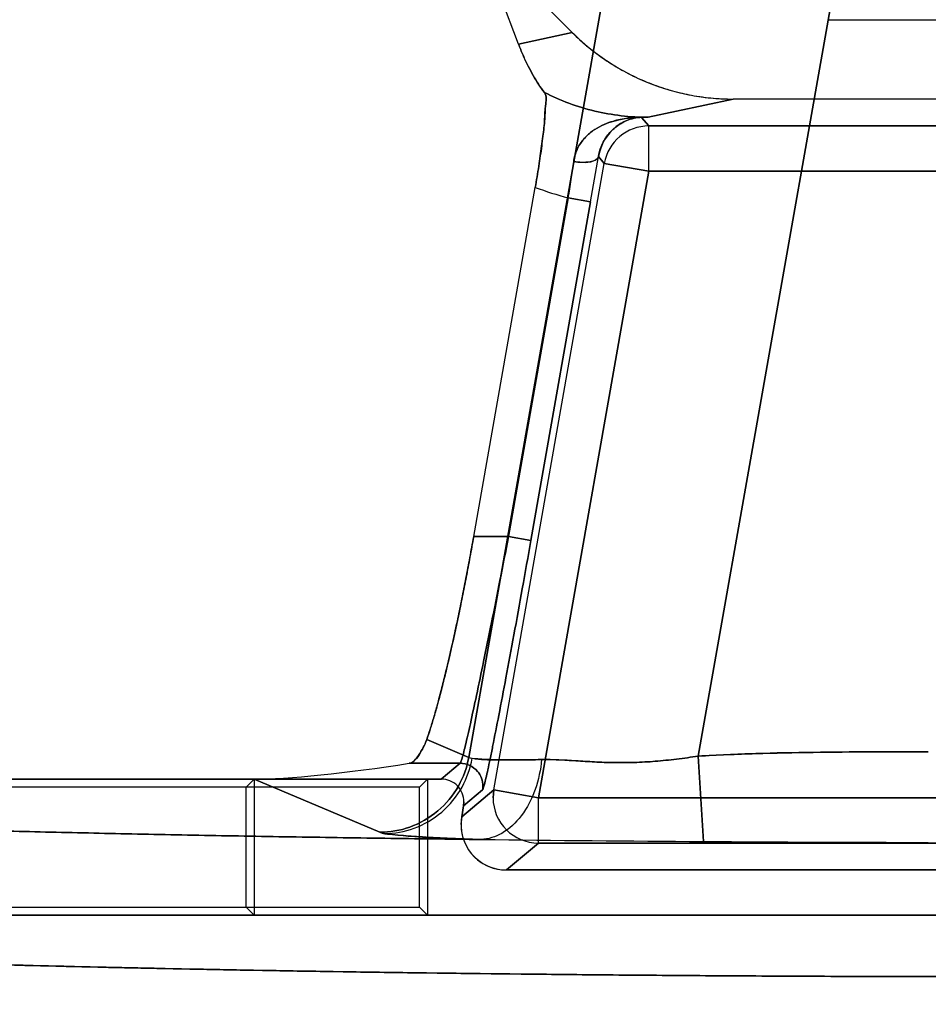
# Model space of a CAD drawing. Header units: millimetres. Extents: x 0 to 297, y 0 to 210.
# Tile 422 of 438: x 242.277 to 242.397, y 159.627 to 159.757. Entities that reach past the tile are written whole.
import ezdxf

# ---------------------------------------------------------------- set-up
doc = ezdxf.new("R2010")
doc.units = ezdxf.units.MM
doc.header["$LTSCALE"] = 16.335
doc.layers.get('0').update_dxf_attribs({"linetype": 'CONTINUOUS'})
for name, color, linetype in [('AXES_REF', 7, 'CONTINUOUS'), ('INTFCLR_1', 7, 'CONTINUOUS'), ('INTFCLR_72935', 7, 'CONTINUOUS')]:
    doc.layers.add(name, color=color, linetype=linetype)

msp = doc.modelspace()

# ---------------------------------------------------------------- linework, layer by layer
at = {"color": 7, "linetype": 'Continuous'}
for radius in [5.8174969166, 5.817, 5.7797484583]:
    msp.add_circle((241.4979109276, 154.8339782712), radius, dxfattribs=at)
msp.add_arc((241.4979109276, 154.8339782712), 5.76, 278.2771290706, 261.7228709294, dxfattribs=at)
at = {"layer": 'AXES_REF', "color": 7, "linetype": 'Continuous'}
msp.add_arc((241.4979109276, 154.8339782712), 5.892, 113.0826660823, 66.91733391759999, dxfattribs=at)
at = {"layer": 'AXES_REF', "color": 9, "linetype": 'Continuous'}
msp.add_arc((241.4979109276, 154.8339782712), 5.3067073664, 94.4118118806, 85.5881881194, dxfattribs=at)
at = {"layer": 'INTFCLR_1', "color": 6, "linetype": 'Continuous'}
for p, q in [((242.3432564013, 159.7539500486), (242.3379521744, 159.7678960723)), ((242.3379521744, 159.7678960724), (242.3503728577, 159.7554753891)), ((242.3842622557, 159.7571688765), (242.435895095, 159.7571688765)), ((242.4484951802, 159.7466688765), (242.3716621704, 159.7466688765)), ((242.3373255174, 159.6887680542), (242.3454748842, 159.7349854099)), ((242.3330427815, 159.6566688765), (242.1800113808, 159.6566688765)), ((242.308259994, 159.6566688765), (242.3072020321, 159.6556109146)), ((242.308259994, 159.6566688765), (242.308259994, 159.6386579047)), ((242.3072020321, 159.6556109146), (242.1803898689, 159.6556109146)), ((242.3072020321, 159.6397158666), (242.3072020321, 159.6556109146)), ((242.3357411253, 159.6516987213), (242.3359967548, 159.6531484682)), ((242.3360423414, 159.6536695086), (242.3359967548, 159.6531484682)), ((242.3356499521, 159.6506566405), (242.3357411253, 159.6516987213)), ((242.4785082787, 159.6446579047), (242.3416490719, 159.6446579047)), ((242.1861364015, 159.6397158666), (242.3072020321, 159.6397158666)), ((242.308259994, 159.6386579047), (242.3072020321, 159.6397158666)), ((242.1865253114, 159.6386579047), (242.6336320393, 159.6386579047))]:
    msp.add_line(p, q, dxfattribs=at)
at = {"layer": 'INTFCLR_1', "color": 9, "linetype": 'Continuous'}
for p, q in [((242.3366715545, 159.6595582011), (242.3556043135, 159.7669312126)), ((242.3850361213, 159.7617415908), (242.3670470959, 159.659720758)), ((242.3432564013, 159.7539500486), (242.3503728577, 159.7554753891)), ((242.3716621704, 159.7466688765), (242.3604068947, 159.744256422)), ((242.3604068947, 159.744256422), (242.3595542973, 159.7442453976)), ((242.3595542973, 159.7442453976), (242.3605101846, 159.7431062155)), ((242.3605101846, 159.7371071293), (242.3605101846, 159.7431062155)), ((242.3605101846, 159.7431062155), (242.459647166, 159.7431062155)), ((242.353834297, 159.7390640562), (242.3546022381, 159.7381488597)), ((242.3399869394, 159.6552613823), (242.3546022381, 159.7381488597)), ((242.3605101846, 159.7371071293), (242.3546022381, 159.7381488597)), ((242.3605101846, 159.7371071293), (242.345894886, 159.6542196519)), ((242.3605101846, 159.7371071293), (242.459647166, 159.7371071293)), ((242.3498474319, 159.7335989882), (242.3419425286, 159.6887680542)), ((242.3528014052, 159.733078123), (242.3498474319, 159.7335989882)), ((242.3448965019, 159.688247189), (242.3528014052, 159.733078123)), ((242.3419425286, 159.6887680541), (242.3373255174, 159.6887680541)), ((242.3419425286, 159.6887680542), (242.3448965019, 159.688247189)), ((242.3366715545, 159.659558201), (242.3311108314, 159.6619068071)), ((242.3670470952, 159.6597207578), (242.3677216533, 159.6484276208)), ((242.3355499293, 159.6587726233), (242.3288072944, 159.6587726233)), ((242.3355499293, 159.6587726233), (242.3330427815, 159.6566688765)), ((242.308259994, 159.6566688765), (242.3248988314, 159.6496413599)), ((242.3399869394, 159.6552613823), (242.3357411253, 159.6516987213)), ((242.3359967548, 159.6531484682), (242.3385039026, 159.655252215)), ((242.3398961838, 159.6542196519), (242.3399869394, 159.6552613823)), ((242.3399869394, 159.6552613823), (242.345894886, 159.6542196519)), ((242.345894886, 159.6482205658), (242.345894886, 159.6542196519)), ((242.345894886, 159.6542196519), (242.4742624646, 159.6542196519)), ((242.3416490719, 159.6446579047), (242.345894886, 159.6482205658)), ((242.4742624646, 159.6482205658), (242.345894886, 159.6482205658))]:
    msp.add_line(p, q, dxfattribs=at)
at = {"layer": 'INTFCLR_1', "color": 7, "linetype": 'Continuous'}
for p, q in [((242.3594607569, 159.7442517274), (242.3595542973, 159.7442453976)), ((242.3598121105, 159.7442585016), (242.3598927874, 159.7442599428))]:
    msp.add_line(p, q, dxfattribs=at)
at = {"layer": 'INTFCLR_1', "color": 9, "linetype": 'Continuous'}
for centre, radius, start, end in [((242.3593958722, 159.8526730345), 0.1084213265, 270.0342886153, 270.5342875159), ((242.3605119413, 159.7371050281), 0.0060011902, 90.01677143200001, 169.9831562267), ((241.5619713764, 159.8726241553), 0.8030474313, 349.9928779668, 350.4262744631), ((242.0667066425, 159.7780360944), 0.2866066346, 351.0805573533, 352.0543628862), ((242.360407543, 159.7744820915), 0.0422248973, 249.2897728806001, 255.5170824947), ((242.3355370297, 159.6557721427), 0.0030120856, 350.0601726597, 0.0341075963), ((242.345897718, 159.6542220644), 0.0060015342, 180.0230314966, 269.9729627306)]:
    msp.add_arc(centre, radius, start, end, dxfattribs=at)
at = {"layer": 'INTFCLR_1', "color": 6, "linetype": 'Continuous'}
for centre, radius, start, end in [((242.3330442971, 159.6536708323), 0.0029980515, 359.9747024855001, 90.02896341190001), ((242.3416484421, 159.6506564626), 0.0059985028, 179.998300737, 270.0060146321), ((242.4065903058, 165.6402150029), 5.9919133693, 269.3471014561, 269.6283281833), ((242.4097127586, 166.1003912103), 6.4521002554, 269.6271090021, 269.8914412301)]:
    msp.add_arc(centre, radius, start, end, dxfattribs=at)
msp.add_ellipse((242.327180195, 159.6606705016), major_axis=(0.0224244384, 0.0034061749), ratio=0.09365819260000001, start_param=-2.5890598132, end_param=-1.5124059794, dxfattribs=at)
for points, knots in [([(242.3503728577, 159.7554753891), (242.3510671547, 159.7547810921), (242.3525257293, 159.7534588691), (242.3548990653, 159.7516993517), (242.357436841, 159.7501795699), (242.360113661, 159.7489138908), (242.3629031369, 159.7479178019), (242.3657767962, 159.7471988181), (242.3687056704, 159.7467651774), (242.3706773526, 159.7466688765), (242.3716621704, 159.7466688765)], [0, 0, 0, 0, 0.1246455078, 0.2494405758, 0.3744726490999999, 0.4995470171, 0.6247167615, 0.7498785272, 0.8749821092, 1, 1, 1, 1]), ([(242.3432564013, 159.7539500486), (242.3434471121, 159.7534486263), (242.3438497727, 159.7524598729), (242.3445042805, 159.7510623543), (242.3454000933, 159.7493935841), (242.3461443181, 159.7482464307), (242.3466779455, 159.7475369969)], [0, 0, 0, 0, 0.2207628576, 0.4391416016, 0.634689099, 1, 1, 1, 1]), ([(242.3454748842, 159.7349854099), (242.345557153, 159.7354519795), (242.3457165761, 159.7363827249), (242.3459394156, 159.7377701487), (242.3462085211, 159.7395511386), (242.3464728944, 159.7416093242), (242.3467487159, 159.7438373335), (242.3467677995, 159.7457070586), (242.3470357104, 159.7470613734), (242.3466779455, 159.7475369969)], [0, 0, 0, 0, 0.112355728, 0.22392476, 0.333311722, 0.5392019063, 0.7180430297, 0.8588558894, 1, 1, 1, 1]), ([(242.3311108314, 159.6619068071), (242.3312684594, 159.662350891), (242.3315895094, 159.6633136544), (242.3320635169, 159.664869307), (242.3325610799, 159.6666302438), (242.3330776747, 159.6685819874), (242.333608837, 159.6707084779), (242.3341498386, 159.6729914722), (242.3346957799, 159.6754109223), (242.3352418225, 159.6779455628), (242.3357830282, 159.6805726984), (242.3363144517, 159.6832684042), (242.3368311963, 159.68600721), (242.337162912, 159.6878458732), (242.3373255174, 159.6887680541)], [0, 0, 0, 0, 0.05123304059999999, 0.1103185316, 0.176798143, 0.2501698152, 0.3298152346, 0.4150911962, 0.5052502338, 0.5994718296, 0.6969807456, 0.7968720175, 0.8981918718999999, 1, 1, 1, 1]), ([(242.3288072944, 159.6587726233), (242.3293319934, 159.6588552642), (242.3302375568, 159.6600695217), (242.3308473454, 159.6611644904), (242.3311108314, 159.6619068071)], [0, 0, 0, 0, 0.4027474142, 1, 1, 1, 1]), ([(242.1800113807, 159.6566688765), (242.1796030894, 159.6563342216), (242.1814017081, 159.6551502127), (242.1830189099, 159.6550534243), (242.1851619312, 159.6545764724), (242.1871377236, 159.6543142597), (242.188932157, 159.6540811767), (242.1909105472, 159.6538577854), (242.1930815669, 159.6536338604), (242.195440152, 159.6534128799), (242.1979852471, 159.6531940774), (242.2007143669, 159.6529779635), (242.2036252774, 159.6527646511), (242.206715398, 159.6525543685), (242.2099821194, 159.6523472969), (242.2134225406, 159.6521436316), (242.2170337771, 159.65194355), (242.2208125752, 159.6517472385), (242.2247557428, 159.6515548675), (242.2288597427, 159.6513666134), (242.2331211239, 159.6511826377), (242.2375360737, 159.6510031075), (242.2421008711, 159.6508281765), (242.2468114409, 159.6506580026), (242.2516638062, 159.6504927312), (242.2566536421, 159.650332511), (242.2617767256, 159.6501774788), (242.2670285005, 159.6500277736), (242.2724045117, 159.6498835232), (242.2778999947, 159.6497448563), (242.2835102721, 159.6496118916), (242.2892303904, 159.6494847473), (242.2950554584, 159.6493635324), (242.3009803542, 159.6492483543), (242.3069999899, 159.6491393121), (242.3131090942, 159.6490365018), (242.3193024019, 159.6489400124), (242.3255745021, 159.6488499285), (242.3319199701, 159.6487663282), (242.336174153, 159.6487152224), (242.3383125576, 159.6486907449)], [0, 0, 0, 0, 0.0099543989, 0.0217397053, 0.0383651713, 0.0484940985, 0.0598270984, 0.072356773, 0.08607405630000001, 0.1009684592, 0.1170281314, 0.1342399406, 0.1525898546, 0.172063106, 0.1926418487, 0.2143106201, 0.2370491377, 0.2608396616, 0.2856596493, 0.3114898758, 0.3383060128, 0.3660870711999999, 0.3948069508, 0.4244430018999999, 0.4549675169, 0.4863562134, 0.5185798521, 0.5516126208, 0.5854239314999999, 0.6199864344, 0.6552684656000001, 0.6912410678, 0.7278716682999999, 0.765129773, 0.8029820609, 0.8413965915, 0.8803394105, 0.9197772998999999, 0.9596755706, 1, 1, 1, 1]), ([(242.1865253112, 159.6386579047), (242.1859146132, 159.6381381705), (242.1888895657, 159.6370291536), (242.1908437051, 159.6368010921), (242.1941437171, 159.6362564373), (242.1978406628, 159.6358597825), (242.2023998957, 159.6354181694), (242.2076654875, 159.6350007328), (242.213751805, 159.6345827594), (242.2205463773, 159.6341796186), (242.2280272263, 159.6337906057), (242.2361666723, 159.6334178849), (242.2449327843, 159.6330628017), (242.2542966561, 159.6327265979), (242.2642211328, 159.6324105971), (242.2746705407, 159.6321159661), (242.2855992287, 159.6318439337), (242.2969726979, 159.6315952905), (242.308753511, 159.6313708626), (242.3208961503, 159.6311715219), (242.3333496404, 159.6309980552), (242.3460733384, 159.6308509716), (242.3590279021, 159.6307307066), (242.3721687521, 159.6306376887), (242.3854458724, 159.6305722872), (242.3988056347, 159.6305347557), (242.4121921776, 159.6305251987), (242.4255582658, 159.6305435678), (242.4388597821, 159.6305897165), (242.4520569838, 159.6306634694), (242.4651041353, 159.6307645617), (242.4779554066, 159.6308926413), (242.4905612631, 159.6310472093), (242.5028724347, 159.6312276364), (242.5148429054, 159.6314331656), (242.5264353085, 159.6316630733), (242.5376051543, 159.6319164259), (242.5483138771, 159.6321922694), (242.5585238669, 159.632489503), (242.5682089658, 159.6328073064), (242.5773280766, 159.6331443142), (242.5858541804, 159.6334994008), (242.5937530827, 159.6338710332), (242.6010004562, 159.6342578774), (242.6075676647, 159.634658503), (242.6134274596, 159.6350696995), (242.6184859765, 159.6354867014), (242.6226596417, 159.6358870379), (242.6259313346, 159.6362806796), (242.6283464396, 159.6365893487), (242.6305875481, 159.6370585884), (242.6320222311, 159.6370554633), (242.634019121, 159.6383284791), (242.6336320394, 159.6386579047)], [0, 0, 0, 0, 0.0053634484, 0.0105080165, 0.0174696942, 0.0261292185, 0.0359552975, 0.0479090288, 0.061523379, 0.0767353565, 0.0934392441, 0.111622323, 0.1312314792, 0.1521169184, 0.1742905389, 0.1976424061, 0.222032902, 0.2474069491, 0.2737291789, 0.3008402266, 0.3286309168, 0.35702934, 0.3859452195, 0.4152780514, 0.4449208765, 0.4747470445, 0.504631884, 0.534453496, 0.5641429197, 0.5935963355, 0.6227211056, 0.6514081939, 0.6795531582, 0.7070385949, 0.7337572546, 0.7596264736, 0.7845867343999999, 0.8084831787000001, 0.8312728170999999, 0.8529025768, 0.8732943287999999, 0.8923052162, 0.9099766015, 0.9261822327, 0.9408466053, 0.9539794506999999, 0.9654744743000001, 0.9747786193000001, 0.9820611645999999, 0.9874063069, 0.9913214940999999, 0.99660046, 1, 1, 1, 1])]:
    msp.add_open_spline(points, degree=3, knots=knots, dxfattribs=at)
at = {"layer": 'INTFCLR_1', "color": 9, "linetype": 'Continuous'}
for points, knots in [([(242.3466779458, 159.7475369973), (242.3487886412, 159.7464643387), (242.3532817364, 159.7448112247), (242.3580365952, 159.7442551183), (242.3604068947, 159.7442564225)], [0, 0, 0, 0, 0.4997173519, 1, 1, 1, 1]), ([(242.3538342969, 159.739064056), (242.3537441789, 159.7386499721), (242.3523417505, 159.7381703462), (242.3512836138, 159.7382838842), (242.3505617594, 159.7384174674)], [0, 0, 0, 0, 0.3659913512, 1, 1, 1, 1]), ([(242.3419425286, 159.6887680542), (242.3415681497, 159.6868378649), (242.3408263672, 159.6830499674), (242.3397278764, 159.6775485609), (242.3386913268, 159.6724689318), (242.3377571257, 159.6680005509), (242.3370504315, 159.6647423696), (242.336563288, 159.662561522), (242.3361998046, 159.6610443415), (242.3359381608, 159.6598383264), (242.3356657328, 159.6590681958), (242.3356066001, 159.6588158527), (242.3355499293, 159.6587726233)], [0, 0, 0, 0, 0.1922526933, 0.3774190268, 0.5485428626, 0.6991966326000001, 0.8237239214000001, 0.8746840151, 0.9174555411, 0.9768932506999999, 0.9930305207, 1, 1, 1, 1]), ([(242.3385039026, 159.655252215), (242.3385629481, 159.6553017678), (242.3386174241, 159.6555777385), (242.3387832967, 159.6560720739), (242.3389667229, 159.6569083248), (242.3392203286, 159.6580193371), (242.3395150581, 159.6594228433), (242.3400062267, 159.6618174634), (242.3407104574, 159.6654043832), (242.3416456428, 159.670318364), (242.3426818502, 159.6759062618), (242.3437804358, 159.68195766), (242.3445221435, 159.6861241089), (242.3448965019, 159.688247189)], [0, 0, 0, 0, 0.0068784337, 0.0229525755, 0.0481731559, 0.08230544, 0.1250479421, 0.1759883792, 0.3005048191, 0.4511839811, 0.6223682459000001, 0.8076269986, 1, 1, 1, 1]), ([(242.3366715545, 159.6595582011), (242.3364358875, 159.658235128), (242.33548082, 159.6555663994), (242.3327439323, 159.6522630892), (242.3290271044, 159.6501281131), (242.3262389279, 159.6496452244), (242.3248988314, 159.6496413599)], [0, 0, 0, 0, 0.2425308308, 0.5004896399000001, 0.758154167, 1, 1, 1, 1]), ([(242.3463219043, 159.6592711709), (242.3450646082, 159.6592402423), (242.3428359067, 159.6592112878), (242.3399254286, 159.6592043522), (242.3379903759, 159.6593392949), (242.3369632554, 159.6594046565), (242.3366715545, 159.6595582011)], [0, 0, 0, 0, 0.3900097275, 0.6925847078, 0.8977761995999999, 1, 1, 1, 1]), ([(242.3463219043, 159.6592711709), (242.3461914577, 159.6579309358), (242.3456308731, 159.6552929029), (242.343885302, 159.6518378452), (242.3413601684, 159.649394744), (242.3392635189, 159.6487270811), (242.3383125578, 159.6486907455)], [0, 0, 0, 0, 0.2822889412, 0.5592756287, 0.8004990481, 1, 1, 1, 1]), ([(242.3463219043, 159.6592711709), (242.3470518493, 159.6592799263), (242.3485576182, 159.6592567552), (242.3508799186, 159.6591014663), (242.3533412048, 159.6589430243), (242.3559279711, 159.6588441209), (242.3586159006, 159.6588613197), (242.3613773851, 159.6590188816), (242.3637163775, 159.6592636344), (242.3656134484, 159.6595104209), (242.3665696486, 159.6596475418), (242.3670470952, 159.6597207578)], [0, 0, 0, 0, 0.1053821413, 0.2172606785, 0.3359554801, 0.4614327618, 0.5908718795, 0.7238346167, 0.8605590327, 0.9302703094, 1, 1, 1, 1]), ([(242.3670470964, 159.659720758), (242.369577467, 159.6598719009), (242.3746497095, 159.6600853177), (242.3822617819, 159.6602370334), (242.3898745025, 159.6602908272), (242.3949501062, 159.6602952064), (242.3974879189, 159.6602952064)], [0, 0, 0, 0, 0.2499999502, 0.4999999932, 0.7500000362, 1, 1, 1, 1]), ([(242.3355499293, 159.6587726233), (242.3363949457, 159.6587723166), (242.3380008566, 159.6580357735), (242.3385489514, 159.6564574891), (242.3385491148, 159.6557739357)], [0, 0, 0, 0, 0.5528150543, 1, 1, 1, 1]), ([(242.3248988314, 159.6496413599), (242.3253239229, 159.6494618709), (242.3267310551, 159.6493334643), (242.3294387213, 159.6490594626), (242.3334713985, 159.6488683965), (242.3365680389, 159.6487463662), (242.3383125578, 159.6486907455)], [0, 0, 0, 0, 0.1028334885, 0.3086058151, 0.6110232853, 1, 1, 1, 1])]:
    msp.add_open_spline(points, degree=3, knots=knots, dxfattribs=at)
at = {"layer": 'INTFCLR_1', "color": 7, "linetype": 'Continuous'}
for points, knots in [([(242.3598927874, 159.7442599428), (242.3596049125, 159.7442657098), (242.358718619, 159.7442403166), (242.3571430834, 159.7440994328), (242.3554358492, 159.7436749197), (242.3539479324, 159.7430341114), (242.3527644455, 159.7422740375), (242.3517247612, 159.7412583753), (242.3509221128, 159.739958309), (242.3506353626, 159.7389469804), (242.3505617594, 159.7384174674)], [0, 0, 0, 0, 0.0717621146, 0.2208443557, 0.3935329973, 0.5075286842, 0.6233229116, 0.7421390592, 0.8667594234, 1, 1, 1, 1]), ([(242.3538342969, 159.739064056), (242.3539070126, 159.7395047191), (242.3541879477, 159.7405225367), (242.3549803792, 159.741905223), (242.3562254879, 159.7431408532), (242.3578352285, 159.7440254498), (242.3591350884, 159.7442686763), (242.3598121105, 159.7442585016)], [0, 0, 0, 0, 0.1561978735, 0.3662342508, 0.549499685, 0.7631974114, 1, 1, 1, 1])]:
    msp.add_open_spline(points, degree=3, knots=knots, dxfattribs=at)
at = {"layer": 'INTFCLR_72935', "color": 6, "linetype": 'Continuous'}
for p, q in [((242.3432579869, 159.7539497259), (242.3379526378, 159.7678987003)), ((242.350375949, 159.7554753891), (242.3379526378, 159.7678987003)), ((242.3842622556, 159.7571688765), (242.435895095, 159.7571688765)), ((242.4484920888, 159.7466688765), (242.3716652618, 159.7466688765)), ((242.3373255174, 159.6887680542), (242.3454750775, 159.7349865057)), ((242.1800113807, 159.6566688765), (242.3330427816, 159.6566688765)), ((242.3312367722, 159.6566688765), (242.3301788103, 159.6556109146)), ((242.3312367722, 159.6566688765), (242.3312367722, 159.6386579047)), ((242.3301788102, 159.6556109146), (242.1803898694, 159.6556109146)), ((242.3301788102, 159.639715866), (242.3301788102, 159.6556109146)), ((242.3359967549, 159.6531484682), (242.3357411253, 159.6516987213)), ((242.3359967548, 159.6531484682), (242.3360423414, 159.6536695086)), ((242.3416490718, 159.6446579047), (242.4785082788, 159.6446579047)), ((242.1861364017, 159.639715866), (242.3301788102, 159.639715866)), ((242.3312367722, 159.6386579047), (242.3301788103, 159.6397158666)), ((242.6336320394, 159.6386579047), (242.1865253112, 159.6386579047))]:
    msp.add_line(p, q, dxfattribs=at)
at = {"layer": 'INTFCLR_72935', "color": 9, "linetype": 'Continuous'}
for p, q in [((242.3556043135, 159.7669312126), (242.3366715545, 159.6595582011)), ((242.3670470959, 159.659720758), (242.3850361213, 159.7617415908)), ((242.350375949, 159.7554753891), (242.3432579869, 159.7539497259)), ((242.3604099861, 159.744256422), (242.3716652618, 159.7466688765)), ((242.3595543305, 159.7442453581), (242.3604099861, 159.744256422)), ((242.3605101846, 159.7431062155), (242.3595543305, 159.7442453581)), ((242.3605101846, 159.7371071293), (242.3605101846, 159.7431062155)), ((242.459647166, 159.7431062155), (242.3605101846, 159.7431062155)), ((242.354602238, 159.7381488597), (242.3538343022, 159.7390640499)), ((242.3399869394, 159.6552613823), (242.3546022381, 159.7381488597)), ((242.3546022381, 159.7381488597), (242.3605101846, 159.7371071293)), ((242.345894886, 159.6542196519), (242.3605101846, 159.7371071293)), ((242.459647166, 159.7371071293), (242.3605101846, 159.7371071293)), ((242.3498475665, 159.7335997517), (242.3419425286, 159.6887680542)), ((242.3498475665, 159.7335997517), (242.3528015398, 159.7330788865)), ((242.3528015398, 159.7330788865), (242.3448965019, 159.688247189)), ((242.3373255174, 159.6887680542), (242.3419425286, 159.6887680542)), ((242.3448965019, 159.688247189), (242.3419425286, 159.6887680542)), ((242.3311108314, 159.6619068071), (242.3366715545, 159.659558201)), ((242.3366715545, 159.659558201), (242.3371309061, 159.6594298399)), ((242.3677216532, 159.6484276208), (242.3670470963, 159.6597207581)), ((242.3288072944, 159.6587726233), (242.3355499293, 159.6587726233)), ((242.3330427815, 159.6566688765), (242.3355499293, 159.6587726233)), ((242.3248988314, 159.6496413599), (242.308259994, 159.6566688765)), ((242.3357411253, 159.6516987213), (242.3399869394, 159.6552613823)), ((242.3385039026, 159.655252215), (242.3359967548, 159.6531484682)), ((242.3399869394, 159.6552613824), (242.3398961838, 159.6542196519)), ((242.345894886, 159.6542196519), (242.3399869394, 159.6552613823)), ((242.345894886, 159.6482205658), (242.345894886, 159.6542196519)), ((242.4742624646, 159.6542196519), (242.345894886, 159.6542196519)), ((242.3255451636, 159.649480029), (242.3248988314, 159.6496413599)), ((242.345894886, 159.6482205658), (242.3416490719, 159.6446579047)), ((242.345894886, 159.6482205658), (242.4742624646, 159.6482205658))]:
    msp.add_line(p, q, dxfattribs=at)
at = {"layer": 'INTFCLR_72935', "color": 7, "linetype": 'Continuous'}
for p, q in [((242.3595543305, 159.7442453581), (242.3594604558, 159.7442517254)), ((242.3598925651, 159.744259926), (242.3598121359, 159.7442584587))]:
    msp.add_line(p, q, dxfattribs=at)
at = {"layer": 'INTFCLR_72935', "color": 9, "linetype": 'Continuous'}
for centre, radius, start, end in [((242.3593989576, 159.852674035), 0.108422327, 270.0324986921, 270.5342857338), ((242.3605119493, 159.7371050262), 0.006001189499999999, 90.0168482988, 169.983151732), ((241.5617735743, 159.8726602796), 0.8032485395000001, 349.9928474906, 350.4260798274), ((242.0667949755, 159.7780178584), 0.2865165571, 351.0815762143, 352.0555667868), ((242.3604106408, 159.7744820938), 0.0422249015, 249.2855616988, 255.5129312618), ((242.3355370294, 159.6557721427), 0.0030120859, 350.0601726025, 0.034107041), ((242.3458977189, 159.6542220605), 0.006001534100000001, 180.022994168, 269.9729549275)]:
    msp.add_arc(centre, radius, start, end, dxfattribs=at)
at = {"layer": 'INTFCLR_72935', "color": 6, "linetype": 'Continuous'}
for centre, radius, start, end in [((242.333044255, 159.6536707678), 0.0029980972, 359.9759358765, 90.0281580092), ((242.4064730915, 165.6270298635), 5.9787277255, 269.3467848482, 269.6286317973), ((242.4097110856, 166.1000118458), 6.4517208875, 269.6271019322, 269.8914497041)]:
    msp.add_arc(centre, radius, start, end, dxfattribs=at)
for centre, major_axis, ratio, start_param, end_param in [((242.327180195, 159.6606705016), (0.0224244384, 0.0034061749), 0.09365819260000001, -2.5890598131, -1.5124059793), ((242.3416512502, 159.6506588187), (0.004597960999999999, 0.0038581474), 0.9996314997, 2.2691095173, 4.014075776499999)]:
    msp.add_ellipse(centre, major_axis=major_axis, ratio=ratio, start_param=start_param, end_param=end_param, dxfattribs=at)
for points, knots in [([(242.350375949, 159.7554753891), (242.3509996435, 159.7548516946), (242.3523006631, 159.7536607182), (242.3544031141, 159.7520517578), (242.3566416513, 159.7506320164), (242.358998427, 159.7494141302), (242.3614436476, 159.7484121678), (242.3639436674, 159.7476346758), (242.3664779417, 159.747080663), (242.3690537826, 159.7467444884), (242.3707886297, 159.7466688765), (242.3716652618, 159.7466688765)], [0, 0, 0, 0, 0.111960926, 0.2235464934, 0.3356438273, 0.4479966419, 0.5598491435, 0.6706416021, 0.7799103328, 0.8887251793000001, 1, 1, 1, 1]), ([(242.3466782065, 159.7475384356), (242.3461439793, 159.7482488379), (242.3453991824, 159.7493973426), (242.3445017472, 159.7510700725), (242.3438485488, 159.7524661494), (242.3434469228, 159.7534529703), (242.3432579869, 159.753949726)], [0, 0, 0, 0, 0.3658885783, 0.5616174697, 0.7812254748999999, 1, 1, 1, 1]), ([(242.3466782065, 159.7475384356), (242.3470330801, 159.747066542), (242.3467693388, 159.7457224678), (242.3467508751, 159.7438618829), (242.3464761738, 159.7416355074), (242.3462116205, 159.7395723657), (242.345941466, 159.7377830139), (242.3457176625, 159.7363890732), (242.3455575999, 159.7354545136), (242.3454750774, 159.7349865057)], [0, 0, 0, 0, 0.1400201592, 0.2798844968, 0.4584755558, 0.6651372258, 0.7751660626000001, 0.8873018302, 1, 1, 1, 1]), ([(242.3373255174, 159.6887680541), (242.3371663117, 159.6878651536), (242.3368443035, 159.6860795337), (242.3363425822, 159.6834156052), (242.3358307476, 159.6808112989), (242.3353087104, 159.6782654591), (242.3347777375, 159.6757847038), (242.3342347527, 159.6733599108), (242.3336845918, 159.6710201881), (242.33313655, 159.6688105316), (242.3326023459, 159.6667803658), (242.3320878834, 159.6649514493), (242.3316013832, 159.6633500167), (242.3312718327, 159.6623603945), (242.3311108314, 159.6619068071)], [0, 0, 0, 0, 0.09967960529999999, 0.1972654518, 0.2947171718, 0.388238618, 0.4798105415, 0.5705353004, 0.6583916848, 0.7411223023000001, 0.8180455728, 0.8866202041, 0.9476705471, 1, 1, 1, 1]), ([(242.3311108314, 159.6619068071), (242.3309326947, 159.6614049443), (242.330369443, 159.6602940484), (242.3295795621, 159.6588942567), (242.3288072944, 159.6587726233)], [0, 0, 0, 0, 0.4051805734, 1, 1, 1, 1]), ([(242.3383125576, 159.6486907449), (242.3361741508, 159.6487152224), (242.3319199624, 159.6487663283), (242.3255744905, 159.6488499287), (242.3193023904, 159.6489400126), (242.3131090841, 159.649036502), (242.3069999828, 159.6491393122), (242.300980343, 159.6492483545), (242.2950554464, 159.6493635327), (242.2892303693, 159.6494847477), (242.283510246, 159.6496118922), (242.2778999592, 159.6497448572), (242.2724044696, 159.6498835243), (242.2670284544, 159.6500277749), (242.2617766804, 159.6501774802), (242.2566536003, 159.6503325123), (242.2516637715, 159.6504927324), (242.2468114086, 159.6506580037), (242.2421008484, 159.6508281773), (242.2375360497, 159.6510031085), (242.2331211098, 159.6511826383), (242.228859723, 159.6513666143), (242.2247557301, 159.6515548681), (242.220812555, 159.6517472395), (242.2170337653, 159.6519435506), (242.213422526, 159.6521436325), (242.2099821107, 159.6523472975), (242.2067153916, 159.6525543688), (242.2036252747, 159.6527646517), (242.2007143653, 159.6529779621), (242.1979852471, 159.6531940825), (242.1954401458, 159.6534128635), (242.1930815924, 159.6536339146), (242.1909104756, 159.6538576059), (242.1889324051, 159.6540817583), (242.187136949, 159.6543123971), (242.1855641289, 159.6545292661), (242.1837386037, 159.6548586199), (242.1822769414, 159.6549932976), (242.1794080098, 159.6561743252), (242.1800113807, 159.6566688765)], [0, 0, 0, 0, 0.0403459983, 0.0802656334, 0.1197245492, 0.158688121, 0.1971232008, 0.2349956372, 0.2722737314, 0.3089238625, 0.3449157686, 0.3802166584, 0.4147976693, 0.4486270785, 0.4816774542, 0.5139182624, 0.5453237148, 0.5758644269, 0.6055163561, 0.6342514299, 0.6620474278, 0.6888777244, 0.7147218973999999, 0.7395550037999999, 0.7633583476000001, 0.7861088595, 0.8077892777, 0.8283789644, 0.84786253, 0.866222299, 0.8834432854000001, 0.8995115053, 0.9144138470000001, 0.9281384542, 0.9406748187, 0.9520138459, 0.9621482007, 0.9710725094, 0.985281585, 1, 1, 1, 1]), ([(242.6336320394, 159.6386579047), (242.634242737, 159.6381381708), (242.6312677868, 159.6370291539), (242.6293136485, 159.6368010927), (242.6260136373, 159.6362564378), (242.6223166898, 159.6358597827), (242.6177574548, 159.6354181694), (242.6124918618, 159.6350007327), (242.6064055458, 159.6345827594), (242.5996109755, 159.6341796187), (242.5921301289, 159.633790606), (242.5839906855, 159.6334178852), (242.5752245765, 159.6330628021), (242.5658607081, 159.6327265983), (242.5559362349, 159.6324105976), (242.5454868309, 159.6321159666), (242.5345581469, 159.6318439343), (242.5231846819, 159.6315952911), (242.5114038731, 159.6313708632), (242.4992612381, 159.6311715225), (242.4868077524, 159.6309980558), (242.4740840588, 159.6308509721), (242.4611294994, 159.630730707), (242.4479886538, 159.630637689), (242.4347115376, 159.6305722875), (242.4213517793, 159.6305347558), (242.4079652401, 159.6305251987), (242.3945991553, 159.6305435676), (242.3812976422, 159.6305897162), (242.3681004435, 159.6306634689), (242.3550532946, 159.630764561), (242.3422020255, 159.6308926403), (242.3295961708, 159.6310472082), (242.3172850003, 159.6312276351), (242.3053145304, 159.631433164), (242.2937221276, 159.6316630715), (242.2825522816, 159.6319164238), (242.2718435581, 159.6321922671), (242.261633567, 159.6324895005), (242.2519484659, 159.6328073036), (242.2428293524, 159.6331443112), (242.2343032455, 159.6334993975), (242.2264043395, 159.6338710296), (242.2191569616, 159.6342578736), (242.2125897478, 159.6346584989), (242.2067299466, 159.6350696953), (242.2016714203, 159.6354866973), (242.1974977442, 159.6358870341), (242.1942260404, 159.6362806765), (242.1918109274, 159.6365893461), (242.1895698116, 159.6370585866), (242.1881351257, 159.6370554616), (242.1861382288, 159.6383284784), (242.1865253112, 159.6386579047)], [0, 0, 0, 0, 0.0053634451, 0.0105080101, 0.0174696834, 0.0261292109, 0.0359553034, 0.0479090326, 0.0615233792, 0.0767353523, 0.0934392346, 0.1116223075, 0.1312314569, 0.1521168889, 0.1742905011, 0.1976423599, 0.2220328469, 0.2474068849, 0.2737291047, 0.3008401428, 0.3286308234, 0.3570292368, 0.3859451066, 0.4152779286, 0.4449207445, 0.4747469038, 0.504631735, 0.5344533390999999, 0.564142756, 0.5935961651, 0.6227209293, 0.6514080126, 0.679552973, 0.7070384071, 0.7337570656, 0.7596262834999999, 0.7845865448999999, 0.8084829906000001, 0.8312726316, 0.8529023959, 0.8732941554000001, 0.8923050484, 0.9099764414, 0.9261820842, 0.9408464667, 0.9539793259, 0.9654743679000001, 0.9747785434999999, 0.9820611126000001, 0.9874062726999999, 0.9913214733, 0.9966004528, 1, 1, 1, 1])]:
    msp.add_open_spline(points, degree=3, knots=knots, dxfattribs=at)
at = {"layer": 'INTFCLR_72935', "color": 9, "linetype": 'Continuous'}
for points, knots in [([(242.360409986, 159.7442564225), (242.3580391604, 159.744255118), (242.3532832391, 159.7448114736), (242.348789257, 159.7464653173), (242.3466782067, 159.747538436)], [0, 0, 0, 0, 0.5002827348, 1, 1, 1, 1]), ([(242.3505617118, 159.7384176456), (242.3509310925, 159.7383492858), (242.3518224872, 159.7382660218), (242.3529622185, 159.7383013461), (242.3537740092, 159.7387870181), (242.3538343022, 159.7390640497)], [0, 0, 0, 0, 0.3213415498, 0.7574737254, 1, 1, 1, 1]), ([(242.3355499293, 159.6587726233), (242.3356066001, 159.6588158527), (242.3356657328, 159.6590681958), (242.3359381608, 159.6598383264), (242.3361998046, 159.6610443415), (242.336563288, 159.662561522), (242.3370504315, 159.6647423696), (242.3377571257, 159.6680005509), (242.3386913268, 159.6724689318), (242.3397278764, 159.6775485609), (242.3408263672, 159.6830499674), (242.3415681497, 159.6868378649), (242.3419425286, 159.6887680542)], [0, 0, 0, 0, 0.0069694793, 0.0231067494, 0.08254445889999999, 0.1253159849, 0.1762760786, 0.3008033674, 0.4514571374, 0.6225809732, 0.8077473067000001, 1, 1, 1, 1]), ([(242.3448965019, 159.688247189), (242.3445221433, 159.6861241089), (242.3437804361, 159.6819576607), (242.34268185, 159.6759062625), (242.3416456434, 159.6703183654), (242.3407104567, 159.6654043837), (242.3400062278, 159.6618174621), (242.3395150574, 159.6594228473), (242.3392203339, 159.6580193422), (242.3389667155, 159.6569083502), (242.3387833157, 159.6560720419), (242.3386173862, 159.655577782), (242.338562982, 159.6553017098), (242.3385039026, 159.655252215)], [0, 0, 0, 0, 0.1923729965, 0.3776316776, 0.5488160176, 0.6994950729, 0.8240116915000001, 0.8749520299, 0.9176942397, 0.9518262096, 0.9770471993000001, 0.9931225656, 1, 1, 1, 1]), ([(242.3248988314, 159.6496413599), (242.3262389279, 159.6496452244), (242.3290271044, 159.6501281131), (242.3327439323, 159.6522630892), (242.33548082, 159.6555663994), (242.3364358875, 159.658235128), (242.3366715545, 159.659558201)], [0, 0, 0, 0, 0.2418458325, 0.4995103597, 0.7574691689, 1, 1, 1, 1]), ([(242.3255451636, 159.649480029), (242.3268647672, 159.6494891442), (242.3296149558, 159.6499851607), (242.3332714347, 159.6521367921), (242.3359594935, 159.6554454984), (242.3368978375, 159.6581080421), (242.3371309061, 159.6594298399)], [0, 0, 0, 0, 0.2401135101, 0.4970672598, 0.7557827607, 1, 1, 1, 1]), ([(242.3371309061, 159.6594298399), (242.3382086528, 159.6592398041), (242.3402032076, 159.6592295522), (242.3432640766, 159.6592046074), (242.3452366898, 159.659245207), (242.3463219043, 159.6592711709)], [0, 0, 0, 0, 0.3569481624, 0.6459376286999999, 1, 1, 1, 1]), ([(242.3463219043, 159.6592711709), (242.3461914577, 159.6579309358), (242.3456308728, 159.6552929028), (242.3438853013, 159.6518378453), (242.341360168, 159.6493947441), (242.3392635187, 159.6487270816), (242.338312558, 159.648690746)], [0, 0, 0, 0, 0.2822889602, 0.5592756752, 0.8004991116, 1, 1, 1, 1]), ([(242.3670470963, 159.6597207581), (242.3665690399, 159.659647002), (242.3656137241, 159.65951028), (242.3637198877, 159.6592645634), (242.3613847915, 159.6590197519), (242.358622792, 159.6588595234), (242.3559339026, 159.6588492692), (242.3533461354, 159.6589391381), (242.350157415, 159.6591551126), (242.3478290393, 159.6592801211), (242.3463219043, 159.6592711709)], [0, 0, 0, 0, 0.0698323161, 0.1393129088, 0.2756969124, 0.4087010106, 0.5385346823, 0.6637476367, 0.7824150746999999, 1, 1, 1, 1]), ([(242.3974879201, 159.6602952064), (242.3949488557, 159.6602954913), (242.389870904, 159.6602913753), (242.3822564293, 159.6602355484), (242.374646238, 159.6600909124), (242.3695793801, 159.6598618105), (242.3670470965, 159.6597207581)], [0, 0, 0, 0, 0.2500000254, 0.5000000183, 0.7500000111, 1, 1, 1, 1]), ([(242.3385491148, 159.6557739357), (242.3385489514, 159.6564574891), (242.3380008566, 159.6580357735), (242.3363949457, 159.6587723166), (242.3355499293, 159.6587726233)], [0, 0, 0, 0, 0.4471849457, 1, 1, 1, 1]), ([(242.3383125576, 159.6486907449), (242.3368070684, 159.6487387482), (242.3340711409, 159.6488386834), (242.3304100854, 159.6490194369), (242.3276585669, 159.6492176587), (242.3261367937, 159.6493757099), (242.3255451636, 159.649480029)], [0, 0, 0, 0, 0.3531130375, 0.6418318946, 0.8591638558, 1, 1, 1, 1])]:
    msp.add_open_spline(points, degree=3, knots=knots, dxfattribs=at)
at = {"layer": 'INTFCLR_72935', "color": 7, "linetype": 'Continuous'}
for points, knots in [([(242.3505617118, 159.7384176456), (242.3506351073, 159.7389457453), (242.3509208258, 159.7399549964), (242.3517197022, 159.7412517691), (242.352756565, 159.7422681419), (242.3539400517, 159.7430303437), (242.355217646, 159.7435826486), (242.3571831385, 159.7441335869), (242.3587750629, 159.7442823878), (242.3598925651, 159.744259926)], [0, 0, 0, 0, 0.1329296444, 0.2574108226, 0.3756389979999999, 0.4919147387, 0.6064604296, 0.7213316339, 1, 1, 1, 1]), ([(242.3598121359, 159.7442584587), (242.3591348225, 159.7442686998), (242.357831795, 159.7440213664), (242.3553269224, 159.7426616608), (242.3540838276, 159.7405801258), (242.3538343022, 159.7390640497)], [0, 0, 0, 0, 0.2396284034, 0.4564694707, 1, 1, 1, 1])]:
    msp.add_open_spline(points, degree=3, knots=knots, dxfattribs=at)

doc.saveas('drawing.dxf')
